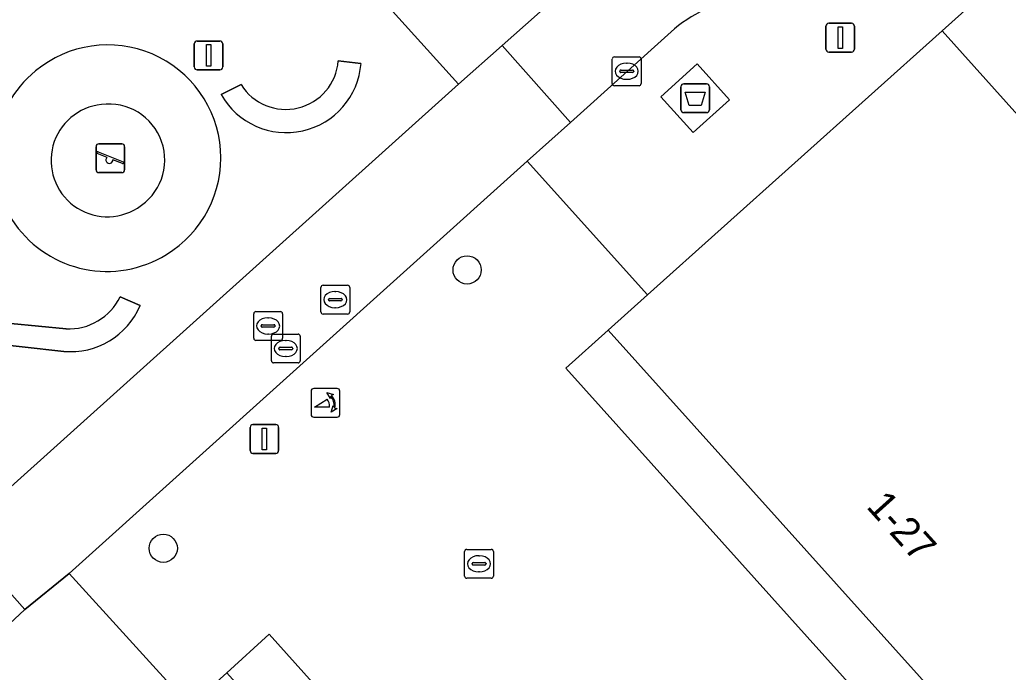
# Model space of a CAD drawing. Extents: x 162172 to 163187, y 382874 to 383685.
# Drawn here: x 162848.64 to 162882.93, y 383399 to 383421.65 of the extents above; entities that cross this region are included whole.
import ezdxf

# ---------------------------------------------------------------- set-up
doc = ezdxf.new("R2010")
doc.units = 0
for name, color, linetype in [('IMGEO_Afsluitpaal', 7, 'Continuous'), ('IMGEO_Afval_apart_plaats', 7, 'Continuous'), ('IMGEO_Berm_groen', 7, 'Continuous'), ('IMGEO_Boom', 7, 'Continuous'), ('IMGEO_Erf', 7, 'Continuous'), ('IMGEO_Kolk', 7, 'Continuous'), ('IMGEO_Lichtmast', 7, 'Continuous'), ('IMGEO_Muur', 7, 'Continuous'), ('IMGEO_Pand', 7, 'Continuous'), ('IMGEO_Pand_nummerreeks', 7, 'Continuous'), ('IMGEO_Poller', 7, 'Continuous'), ('IMGEO_Rijbaan_lokaal_open', 7, 'Continuous'), ('IMGEO_Rioolput', 7, 'Continuous'), ('IMGEO_Speelvoorziening', 7, 'Continuous'), ('IMGEO_Terreindeel_gesloten', 7, 'Continuous'), ('IMGEO_Terreindeel_zand', 7, 'Continuous'), ('IMGEO_Voetpad_gesloten', 7, 'Continuous'), ('IMGEO_Voetpad_open', 7, 'Continuous')]:
    doc.layers.add(name, color=color, linetype=linetype)

msp = doc.modelspace()

# ---------------------------------------------------------------- linework, layer by layer
at = {"layer": 'IMGEO_Afsluitpaal'}
for p, q in [((162856.632, 383406.697), (162856.632, 383407.497)), ((162856.632, 383407.497), (162856.632, 383406.697)), ((162856.732, 383407.597), (162857.522, 383407.597)), ((162857.522, 383407.597), (162856.732, 383407.597)), ((162857.622, 383407.497), (162857.622, 383406.697)), ((162857.622, 383406.697), (162857.622, 383407.497)), ((162857.522, 383406.597), (162856.732, 383406.597)), ((162856.732, 383406.597), (162857.522, 383406.597))]:
    msp.add_line(p, q, dxfattribs=at)
msp.add_lwpolyline([(162857.052, 383407.472), (162857.202, 383407.472), (162857.202, 383406.722), (162857.052, 383406.722), (162857.052, 383407.472)], dxfattribs=at)
for centre, start, end in [((162856.732, 383407.497), 90, 180), ((162856.732, 383407.497), 90, 180), ((162857.522, 383407.497), 0, 90), ((162857.522, 383407.497), 360, 90), ((162856.732, 383406.697), 180, 270), ((162856.732, 383406.697), 180, 270), ((162857.522, 383406.697), 270, 0), ((162857.522, 383406.697), 270, 0)]:
    msp.add_arc(centre, 0.1, start, end, dxfattribs=at)
at = {"layer": 'IMGEO_Afval_apart_plaats'}
for p, q in [((162871.577, 383418.526), (162871.577, 383419.326)), ((162871.577, 383419.326), (162871.577, 383418.526)), ((162871.677, 383419.426), (162872.467, 383419.426)), ((162872.467, 383419.426), (162871.677, 383419.426)), ((162872.567, 383419.326), (162872.567, 383418.526)), ((162872.567, 383418.526), (162872.567, 383419.326)), ((162872.467, 383418.426), (162871.677, 383418.426)), ((162871.677, 383418.426), (162872.467, 383418.426))]:
    msp.add_line(p, q, dxfattribs=at)
msp.add_lwpolyline([(162871.72, 383419.14), (162872.424, 383419.14), (162872.275, 383418.67), (162871.869, 383418.67), (162871.72, 383419.14)], dxfattribs=at)
for centre, start, end in [((162871.677, 383419.326), 90, 180), ((162871.677, 383419.326), 90, 180), ((162872.467, 383419.326), 0, 90), ((162872.467, 383419.326), 360, 90), ((162871.677, 383418.526), 180, 270), ((162871.677, 383418.526), 180, 270), ((162872.467, 383418.526), 270, 0), ((162872.467, 383418.526), 270, 0)]:
    msp.add_arc(centre, 0.1, start, end, dxfattribs=at)
at = {"layer": 'IMGEO_Berm_groen'}
msp.add_lwpolyline([(162866.588, 383429.125), (162860.482, 383423.161), (162863.857, 383419.418), (162865.377, 383420.753), (162869.223, 383424.181)], dxfattribs=at)
at = {"layer": 'IMGEO_Boom'}
for centre in [(162864.161, 383412.965), (162853.62, 383403.302)]:
    msp.add_circle(centre, 0.489, dxfattribs=at)
at = {"layer": 'IMGEO_Erf'}
for points in [[(162867.584, 383409.558), (162884.33, 383390.898), (162885.821, 383392.207), (162869.056, 383410.879)], [(162874.032, 383381.638), (162857.294, 383400.318), (162855.826, 383398.979), (162872.564, 383380.298)]]:
    msp.add_lwpolyline(points, close=True, dxfattribs=at)
at = {"layer": 'IMGEO_Kolk'}
for p, q in [((162869.197, 383419.435), (162869.197, 383420.287)), ((162869.272, 383420.361), (162870.124, 383420.361)), ((162870.198, 383420.287), (162870.198, 383419.435)), ((162869.456, 383419.855), (162869.456, 383419.867)), ((162869.894, 383419.818), (162869.496, 383419.818)), ((162869.499, 383419.904), (162869.897, 383419.904)), ((162869.685, 383420.141), (162869.71, 383420.141)), ((162869.94, 383419.867), (162869.94, 383419.855)), ((162869.708, 383419.581), (162869.683, 383419.581)), ((162870.124, 383419.361), (162869.272, 383419.361)), ((162857.369, 383409.811), (162857.369, 383410.663)), ((162857.444, 383410.737), (162858.296, 383410.737)), ((162858.37, 383410.663), (162858.37, 383409.811)), ((162857.628, 383410.231), (162857.628, 383410.243)), ((162857.671, 383410.28), (162858.069, 383410.28)), ((162857.857, 383410.517), (162857.882, 383410.517)), ((162858.112, 383410.243), (162858.112, 383410.231)), ((162858.066, 383410.194), (162857.668, 383410.194)), ((162857.88, 383409.957), (162857.855, 383409.957)), ((162858.296, 383409.737), (162857.444, 383409.737)), ((162864.073, 383402.339), (162864.073, 383403.191)), ((162864.148, 383403.265), (162865, 383403.265)), ((162864.561, 383403.045), (162864.586, 383403.045)), ((162865.074, 383403.191), (162865.074, 383402.339)), ((162864.332, 383402.759), (162864.332, 383402.771)), ((162864.77, 383402.722), (162864.372, 383402.722)), ((162864.375, 383402.808), (162864.773, 383402.808)), ((162864.816, 383402.771), (162864.816, 383402.759)), ((162864.584, 383402.485), (162864.559, 383402.485)), ((162865, 383402.265), (162864.148, 383402.265))]:
    msp.add_line(p, q, dxfattribs=at)
for points in [[(162869.197, 383419.435), (162869.197, 383420.287)], [(162869.272, 383420.361), (162870.124, 383420.361)], [(162870.198, 383420.287), (162870.198, 383419.435)], [(162870.124, 383419.361), (162869.272, 383419.361)], [(162857.369, 383409.811), (162857.369, 383410.663)], [(162857.444, 383410.737), (162858.296, 383410.737)], [(162858.37, 383410.663), (162858.37, 383409.811)], [(162858.296, 383409.737), (162857.444, 383409.737)], [(162864.073, 383402.339), (162864.073, 383403.191)], [(162864.148, 383403.265), (162865, 383403.265)], [(162865.074, 383403.191), (162865.074, 383402.339)], [(162865, 383402.265), (162864.148, 383402.265)]]:
    msp.add_lwpolyline(points, dxfattribs=at)
for centre, radius, start, end in [((162869.274, 383420.285), 0.0765, 91.552, 178.448), ((162869.274, 383420.285), 0.0765, 91.552, 178.448), ((162870.122, 383420.285), 0.0765, 1.552, 88.448), ((162870.122, 383420.285), 0.0765, 1.552, 88.448), ((162869.496, 383419.864), 0.0403, 85.8775, 175.7526), ((162869.493, 383419.854), 0.0366, 178.938, 274.7102), ((162869.897, 383419.861), 0.043, 264.8664, 352.4533), ((162869.901, 383419.866), 0.0386, 1.7309, 96.639), ((162869.274, 383419.437), 0.0765, 181.552, 268.448), ((162869.274, 383419.437), 0.0765, 181.552, 268.448), ((162870.122, 383419.437), 0.0765, 271.552, 358.448), ((162870.122, 383419.437), 0.0765, 271.552, 358.448), ((162857.446, 383410.661), 0.0765, 91.552, 178.448), ((162857.446, 383410.661), 0.0765, 91.552, 178.448), ((162858.294, 383410.661), 0.0765, 1.552, 88.448), ((162858.294, 383410.661), 0.0765, 1.552, 88.448), ((162857.668, 383410.24), 0.0403, 85.8775, 175.7526), ((162857.665, 383410.23), 0.0366, 178.938, 274.7102), ((162858.069, 383410.237), 0.043, 264.8664, 352.4533), ((162858.073, 383410.242), 0.0386, 1.7309, 96.639), ((162857.446, 383409.813), 0.0765, 181.552, 268.448), ((162857.446, 383409.813), 0.0765, 181.552, 268.448), ((162858.294, 383409.813), 0.0765, 271.552, 358.448), ((162858.294, 383409.813), 0.0765, 271.552, 358.448), ((162864.15, 383403.189), 0.0765, 91.552, 178.448), ((162864.15, 383403.189), 0.0765, 91.552, 178.448), ((162864.998, 383403.189), 0.0765, 1.552, 88.448), ((162864.998, 383403.189), 0.0765, 1.552, 88.448), ((162864.372, 383402.768), 0.0403, 85.8775, 175.7526), ((162864.369, 383402.758), 0.0366, 178.938, 274.7102), ((162864.773, 383402.765), 0.043, 264.8664, 352.4533), ((162864.777, 383402.77), 0.0386, 1.7309, 96.639), ((162864.15, 383402.341), 0.0765, 181.552, 268.448), ((162864.15, 383402.341), 0.0765, 181.552, 268.448), ((162864.998, 383402.341), 0.0765, 271.552, 358.448), ((162864.998, 383402.341), 0.0765, 271.552, 358.448)]:
    msp.add_arc(centre, radius, start, end, dxfattribs=at)
for centre, major_axis, ratio, start_param, end_param in [((162869.684, 383419.861), (-0.387, 0.002), 0.722429, 4.712389, 7.853982), ((162869.709, 383419.861), (-0.39, 0.002), 0.717154, 1.570796, 4.712389), ((162857.856, 383410.237), (-0.387, 0.002), 0.722429, 4.712389, 7.853982), ((162857.881, 383410.237), (-0.39, 0.002), 0.717154, 1.570796, 4.712389), ((162864.56, 383402.765), (-0.387, 0.002), 0.722429, 4.712389, 7.853982), ((162864.585, 383402.765), (-0.39, 0.002), 0.717154, 1.570796, 4.712389)]:
    msp.add_ellipse(centre, major_axis=major_axis, ratio=ratio, start_param=start_param, end_param=end_param, dxfattribs=at)
at = {"layer": 'IMGEO_Lichtmast'}
for p, q in [((162876.607, 383420.628), (162876.607, 383421.428)), ((162876.607, 383421.428), (162876.607, 383420.628)), ((162876.707, 383421.528), (162877.497, 383421.528)), ((162877.497, 383421.528), (162876.707, 383421.528)), ((162877.597, 383421.428), (162877.597, 383420.628)), ((162877.597, 383420.628), (162877.597, 383421.428)), ((162854.795, 383420.91), (162855.585, 383420.91)), ((162855.585, 383420.91), (162854.795, 383420.91)), ((162854.695, 383420.01), (162854.695, 383420.81)), ((162854.695, 383420.81), (162854.695, 383420.01)), ((162855.685, 383420.81), (162855.685, 383420.01)), ((162855.685, 383420.01), (162855.685, 383420.81)), ((162877.497, 383420.528), (162876.707, 383420.528)), ((162876.707, 383420.528), (162877.497, 383420.528)), ((162855.585, 383419.91), (162854.795, 383419.91)), ((162854.795, 383419.91), (162855.585, 383419.91))]:
    msp.add_line(p, q, dxfattribs=at)
for points in [[(162877.027, 383421.403), (162877.177, 383421.403), (162877.177, 383420.653), (162877.027, 383420.653), (162877.027, 383421.403)], [(162855.115, 383420.785), (162855.265, 383420.785), (162855.265, 383420.035), (162855.115, 383420.035), (162855.115, 383420.785)]]:
    msp.add_lwpolyline(points, dxfattribs=at)
for centre, start, end in [((162876.707, 383421.428), 90, 180), ((162876.707, 383421.428), 90, 180), ((162877.497, 383421.428), 0, 90), ((162877.497, 383421.428), 360, 90), ((162854.795, 383420.81), 90, 180), ((162854.795, 383420.81), 90, 180), ((162855.585, 383420.81), 0, 90), ((162855.585, 383420.81), 360, 90), ((162876.707, 383420.628), 180, 270), ((162876.707, 383420.628), 180, 270), ((162877.497, 383420.628), 270, 0), ((162877.497, 383420.628), 270, 0), ((162854.795, 383420.01), 180, 270), ((162854.795, 383420.01), 180, 270), ((162855.585, 383420.01), 270, 0), ((162855.585, 383420.01), 270, 0)]:
    msp.add_arc(centre, 0.1, start, end, dxfattribs=at)
at = {"layer": 'IMGEO_Muur'}
for points in [[(162860.478, 383420.132), (162859.69, 383420.218)], [(162856.318, 383419.397), (162855.63, 383419.052)], [(162852.817, 383411.726), (162852.128, 383412.036)], [(162850.245, 383410.917), (162847.364, 383411.199)], [(162847.263, 383410.452), (162850.168, 383410.138)]]:
    msp.add_lwpolyline(points, dxfattribs=at)
for centre, radius, start, end in [((162857.868, 383420.365), 1.828, 211.973, 355.3948), ((162857.891, 383420.325), 2.595, 209.3881, 355.7296), ((162850.325, 383412.925), 2.01, 267.7064, 333.7367), ((162850.399, 383412.756), 2.628, 264.9493, 336.9336)]:
    msp.add_arc(centre, radius, start, end, dxfattribs=at)
at = {"layer": 'IMGEO_Pand'}
for points in [[(162891.382, 383418.305), (162885.121, 383425.286), (162880.635, 383421.262), (162886.895, 383414.282)], [(162889.676, 383411.183), (162886.895, 383414.282), (162880.635, 383421.262), (162870.419, 383412.101), (162869.056, 383410.879), (162885.821, 383392.207), (162901.2, 383405.989), (162896.86, 383410.818), (162896.446, 383411.279), (162894.341, 383409.387), (162892.651, 383407.869), (162888.914, 383404.524), (162885.977, 383407.8)]]:
    msp.add_lwpolyline(points, close=True, dxfattribs=at)
at = {"layer": 'IMGEO_Poller'}
for p, q in [((162859.65, 383408.849), (162858.842, 383408.849)), ((162859.65, 383408.849), (162858.842, 383408.849)), ((162858.748, 383408.754), (162858.748, 383407.947)), ((162858.748, 383408.754), (162858.748, 383407.947)), ((162859.744, 383407.947), (162859.744, 383408.754)), ((162859.744, 383407.947), (162859.744, 383408.754)), ((162858.842, 383407.852), (162859.65, 383407.852)), ((162858.842, 383407.852), (162859.65, 383407.852))]:
    msp.add_line(p, q, dxfattribs=at)
for points in [[(162859.427, 383408.578), (162859.415, 383408.505), (162859.29, 383408.71)], [(162859.29, 383408.71), (162859.521, 383408.644), (162859.45, 383408.612)], [(162859.383, 383408.205), (162858.87, 383408.205), (162859.3, 383408.48)], [(162859.443, 383408.033), (162859.509, 383408.264), (162859.539, 383408.196)], [(162859.575, 383408.169), (162859.647, 383408.158), (162859.443, 383408.033)]]:
    msp.add_lwpolyline(points, dxfattribs=at)
for centre, radius, start, end in [((162858.842, 383408.754), 0.0946, 90, 180), ((162858.842, 383408.754), 0.0946, 90, 180), ((162859.65, 383408.754), 0.0946, 0, 90), ((162859.65, 383408.754), 0.0946, 0, 90), ((162859.069, 383408.265), 0.476, 351.7527, 41.1691), ((162859.069, 383408.265), 0.516, 349.3569, 42.2912), ((162859.055, 383408.255), 0.332, 351.3247, 42.4854), ((162858.842, 383407.947), 0.0946, 180, 270), ((162858.842, 383407.947), 0.0946, 180, 270), ((162859.65, 383407.947), 0.0946, 270, 0), ((162859.65, 383407.947), 0.0946, 270, 0)]:
    msp.add_arc(centre, radius, start, end, dxfattribs=at)
at = {"layer": 'IMGEO_Rijbaan_lokaal_open'}
for points in [[(162869.223, 383424.181), (162865.377, 383420.753), (162867.751, 383418.083), (162871.352, 383421.335)], [(162846.501, 383399.02), (162848.818, 383401.181), (162846.487, 383403.794), (162843.548, 383401.134)]]:
    msp.add_lwpolyline(points, dxfattribs=at)
msp.add_lwpolyline([(162863.857, 383419.418), (162847.986, 383405.124), (162846.487, 383403.794), (162848.818, 383401.181), (162850.35, 383402.422), (162866.247, 383416.741), (162867.751, 383418.083), (162865.377, 383420.753)], close=True, dxfattribs=at)
msp.add_arc((162874.697, 383417.205), 5.315, 98.3243, 129.0091, dxfattribs=at)
at = {"layer": 'IMGEO_Rioolput'}
for p, q in [((162859.087, 383411.507), (162859.087, 383412.359)), ((162859.162, 383412.433), (162860.014, 383412.433)), ((162860.088, 383412.359), (162860.088, 383411.507)), ((162859.346, 383411.927), (162859.346, 383411.939)), ((162859.389, 383411.976), (162859.787, 383411.976)), ((162859.575, 383412.213), (162859.6, 383412.213)), ((162859.83, 383411.939), (162859.83, 383411.927)), ((162859.784, 383411.89), (162859.386, 383411.89)), ((162859.598, 383411.653), (162859.573, 383411.653)), ((162856.756, 383410.594), (162856.756, 383411.446)), ((162856.831, 383411.52), (162857.683, 383411.52)), ((162857.244, 383411.3), (162857.269, 383411.3)), ((162857.757, 383411.446), (162857.757, 383410.594)), ((162860.014, 383411.433), (162859.162, 383411.433)), ((162857.015, 383411.014), (162857.015, 383411.026)), ((162857.453, 383410.977), (162857.055, 383410.977)), ((162857.058, 383411.063), (162857.456, 383411.063)), ((162857.499, 383411.026), (162857.499, 383411.014)), ((162857.267, 383410.74), (162857.242, 383410.74)), ((162857.683, 383410.52), (162856.831, 383410.52))]:
    msp.add_line(p, q, dxfattribs=at)
for points in [[(162859.087, 383411.507), (162859.087, 383412.359)], [(162859.162, 383412.433), (162860.014, 383412.433)], [(162860.088, 383412.359), (162860.088, 383411.507)], [(162856.756, 383410.594), (162856.756, 383411.446)], [(162856.831, 383411.52), (162857.683, 383411.52)], [(162857.757, 383411.446), (162857.757, 383410.594)], [(162860.014, 383411.433), (162859.162, 383411.433)], [(162857.683, 383410.52), (162856.831, 383410.52)]]:
    msp.add_lwpolyline(points, dxfattribs=at)
for centre, radius, start, end in [((162859.164, 383412.357), 0.0765, 91.552, 178.448), ((162859.164, 383412.357), 0.0765, 91.552, 178.448), ((162860.012, 383412.357), 0.0765, 1.552, 88.448), ((162860.012, 383412.357), 0.0765, 1.552, 88.448), ((162859.386, 383411.936), 0.0403, 85.8775, 175.7526), ((162859.791, 383411.938), 0.0386, 1.7309, 96.639), ((162859.383, 383411.926), 0.0366, 178.938, 274.7102), ((162859.787, 383411.933), 0.043, 264.8664, 352.4533), ((162856.833, 383411.444), 0.0765, 91.552, 178.448), ((162856.833, 383411.444), 0.0765, 91.552, 178.448), ((162857.681, 383411.444), 0.0765, 1.552, 88.448), ((162857.681, 383411.444), 0.0765, 1.552, 88.448), ((162859.164, 383411.509), 0.0765, 181.552, 268.448), ((162859.164, 383411.509), 0.0765, 181.552, 268.448), ((162860.012, 383411.509), 0.0765, 271.552, 358.448), ((162860.012, 383411.509), 0.0765, 271.552, 358.448), ((162857.055, 383411.023), 0.0403, 85.8775, 175.7526), ((162857.052, 383411.013), 0.0366, 178.938, 274.7102), ((162857.456, 383411.02), 0.043, 264.8664, 352.4533), ((162857.46, 383411.025), 0.0386, 1.7309, 96.639), ((162856.833, 383410.596), 0.0765, 181.552, 268.448), ((162856.833, 383410.596), 0.0765, 181.552, 268.448), ((162857.681, 383410.596), 0.0765, 271.552, 358.448), ((162857.681, 383410.596), 0.0765, 271.552, 358.448)]:
    msp.add_arc(centre, radius, start, end, dxfattribs=at)
for centre, major_axis, ratio, start_param, end_param in [((162859.574, 383411.933), (-0.387, 0.002), 0.722429, 4.712389, 7.853982), ((162859.599, 383411.933), (-0.39, 0.002), 0.717154, 1.570796, 4.712389), ((162857.243, 383411.02), (-0.387, 0.002), 0.722429, 4.712389, 7.853982), ((162857.268, 383411.02), (-0.39, 0.002), 0.717154, 1.570796, 4.712389)]:
    msp.add_ellipse(centre, major_axis=major_axis, ratio=ratio, start_param=start_param, end_param=end_param, dxfattribs=at)
at = {"layer": 'IMGEO_Speelvoorziening'}
for p, q in [((162851.287, 383416.443), (162851.287, 383417.243)), ((162851.287, 383417.243), (162851.287, 383416.443)), ((162851.387, 383417.343), (162852.177, 383417.343)), ((162852.177, 383417.343), (162851.387, 383417.343)), ((162852.277, 383417.243), (162852.277, 383416.443)), ((162852.277, 383416.443), (162852.277, 383417.243)), ((162851.67, 383416.871), (162851.331, 383417.008)), ((162851.356, 383417.068), (162852.232, 383416.715)), ((162852.208, 383416.655), (162851.868, 383416.792)), ((162852.177, 383416.343), (162851.387, 383416.343)), ((162851.387, 383416.343), (162852.177, 383416.343))]:
    msp.add_line(p, q, dxfattribs=at)
for centre, radius, start, end in [((162851.387, 383417.243), 0.1, 90, 180), ((162851.387, 383417.243), 0.1, 90, 180), ((162852.177, 383417.243), 0.1, 0, 90), ((162852.177, 383417.243), 0.1, 360, 90), ((162851.344, 383417.038), 0.0327, 68.078, 248.078), ((162851.749, 383416.781), 0.12, 130.9928, 5.1632), ((162851.387, 383416.443), 0.1, 180, 270), ((162851.387, 383416.443), 0.1, 180, 270), ((162852.177, 383416.443), 0.1, 270, 0), ((162852.177, 383416.443), 0.1, 270, 0), ((162852.22, 383416.685), 0.0327, 248.078, 68.078)]:
    msp.add_arc(centre, radius, start, end, dxfattribs=at)
at = {"layer": 'IMGEO_Terreindeel_gesloten'}
for centre, radius, start, end in [((162851.679, 383416.766), 1.954, 96.1103, 302.3207), ((162851.726, 383416.782), 1.944, 300.8993, 97.5317)]:
    msp.add_arc(centre, radius, start, end, dxfattribs=at)
at = {"layer": 'IMGEO_Terreindeel_zand'}
for centre, radius, start, end in [((162851.694, 383416.855), 3.922, 301.2035, 129.659), ((162851.666, 383416.834), 3.92, 129.1502, 301.7123), ((162851.679, 383416.766), 1.954, 96.1103, 302.3207), ((162851.726, 383416.782), 1.944, 300.8993, 97.5317)]:
    msp.add_arc(centre, radius, start, end, dxfattribs=at)
at = {"layer": 'IMGEO_Voetpad_gesloten'}
msp.add_lwpolyline([(162872.14, 383420.117), (162870.88, 383418.977), (162872.005, 383417.734), (162873.265, 383418.874)], close=True, dxfattribs=at)
at = {"layer": 'IMGEO_Voetpad_open'}
for points in [[(162871.352, 383421.335), (162867.751, 383418.083), (162866.247, 383416.741), (162870.419, 383412.101), (162880.635, 383421.262), (162885.121, 383425.286), (162889.588, 383429.292), (162894.055, 383433.298), (162897.852, 383436.703), (162902.319, 383440.709), (162906.786, 383444.715), (162911.253, 383448.721), (162915.049, 383452.126), (162919.069, 383455.731), (162923.09, 383459.337)], [(162859.69, 383420.218), (162860.478, 383420.132)], [(162855.63, 383419.052), (162856.318, 383419.397)], [(162887.637, 383390.257), (162885.821, 383392.207), (162884.33, 383390.898), (162867.584, 383409.558), (162869.056, 383410.879), (162870.419, 383412.101), (162866.247, 383416.741), (162850.35, 383402.422), (162854.541, 383397.827), (162855.826, 383398.979), (162857.294, 383400.318), (162874.032, 383381.638), (162872.564, 383380.298), (162874.342, 383378.286), (162906.371, 383342.613)], [(162852.128, 383412.036), (162852.817, 383411.726)], [(162847.364, 383411.199), (162850.245, 383410.917)], [(162850.168, 383410.138), (162847.263, 383410.452)], [(162854.541, 383397.827), (162850.35, 383402.422), (162848.818, 383401.181), (162846.501, 383399.02)]]:
    msp.add_lwpolyline(points, dxfattribs=at)
for points in [[(162860.482, 383423.161), (162859.183, 383424.602), (162855.385, 383428.814), (162839.487, 383414.554), (162842.427, 383411.292), (162843.68, 383409.902), (162847.986, 383405.124), (162863.857, 383419.418)], [(162873.265, 383418.874), (162872.005, 383417.734), (162870.88, 383418.977), (162872.14, 383420.117)]]:
    msp.add_lwpolyline(points, close=True, dxfattribs=at)
for centre, radius, start, end in [((162874.697, 383417.205), 5.315, 98.3243, 129.0091), ((162851.694, 383416.855), 3.922, 301.2035, 129.659), ((162857.868, 383420.365), 1.828, 211.973, 355.3948), ((162851.666, 383416.834), 3.92, 129.1502, 301.7123), ((162857.891, 383420.325), 2.595, 209.3881, 355.7296), ((162850.325, 383412.925), 2.01, 267.7064, 333.7367), ((162850.399, 383412.756), 2.628, 264.9493, 336.9336)]:
    msp.add_arc(centre, radius, start, end, dxfattribs=at)

# ---------------------------------------------------------------- texts
at = {"layer": 'IMGEO_Pand_nummerreeks'}
msp.add_text('1-27', height=1, rotation=311.9861, dxfattribs=at).set_placement((162877.977, 383404.734))

doc.saveas('drawing.dxf')
